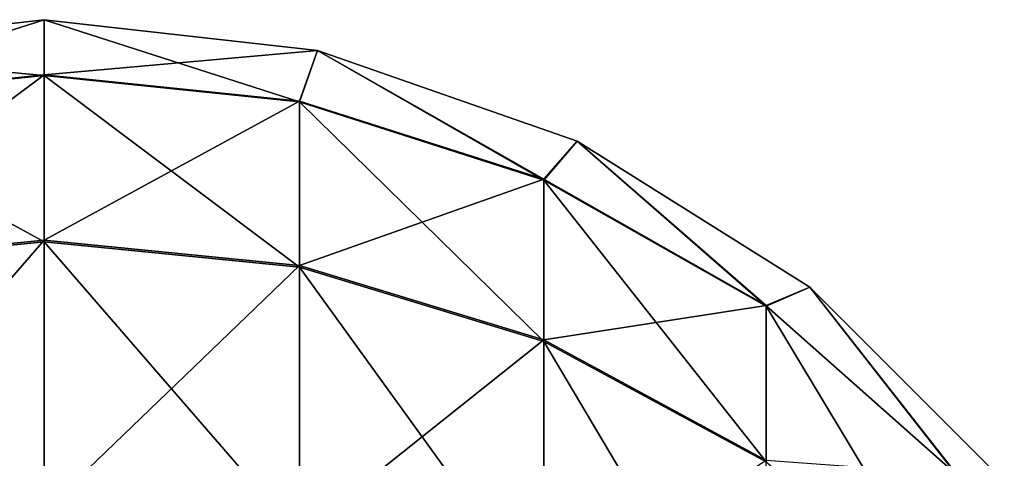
# Model space of a CAD drawing. Header units: inches. Extents: x -4.64 to 4.64, y -1.42 to 0.49.
# Tile 538 of 608: x 4.039 to 4.0863, y -0.5851 to -0.564. Entities that reach past the tile are written whole.
import ezdxf

# ---------------------------------------------------------------- set-up
doc = ezdxf.new("R2010")
doc.units = ezdxf.units.IN
doc.header["$LTSCALE"] = 65.185185
doc.header["$MEASUREMENT"] = 0
for name, color, linetype in [('621', 7, 'CONTINUOUS'), ('622', 7, 'CONTINUOUS'), ('623', 7, 'CONTINUOUS'), ('624', 7, 'CONTINUOUS'), ('625', 7, 'CONTINUOUS'), ('626', 7, 'CONTINUOUS'), ('627', 7, 'CONTINUOUS'), ('628', 7, 'CONTINUOUS'), ('629', 7, 'CONTINUOUS'), ('630', 7, 'CONTINUOUS'), ('631', 7, 'CONTINUOUS'), ('632', 7, 'CONTINUOUS'), ('633', 7, 'CONTINUOUS'), ('634', 7, 'CONTINUOUS'), ('635', 7, 'CONTINUOUS'), ('636', 7, 'CONTINUOUS'), ('637', 7, 'CONTINUOUS'), ('638', 7, 'CONTINUOUS'), ('652', 7, 'CONTINUOUS'), ('653', 7, 'CONTINUOUS'), ('654', 7, 'CONTINUOUS'), ('655', 7, 'CONTINUOUS'), ('656', 7, 'CONTINUOUS'), ('657', 7, 'CONTINUOUS')]:
    doc.layers.add(name, color=color, linetype=linetype)

msp = doc.modelspace()

# ---------------------------------------------------------------- linework, layer by layer
at = {"layer": '621', "color": 7, "linetype": 'CONTINUOUS', "true_color": 0xa2afbf}
for points in [[(4.053339, -0.565479, -6.062), (4.04021, -0.566652, -6.092523), (4.04021, -0.564, -6.062), (4.053339, -0.565479, -6.062)], [(4.052477, -0.567922, -6.0923), (4.04021, -0.566652, -6.092523), (4.053339, -0.565479, -6.062), (4.052477, -0.567922, -6.0923)], [(4.064207, -0.571676, -6.091643), (4.052477, -0.567922, -6.0923), (4.053339, -0.565479, -6.062), (4.064207, -0.571676, -6.091643)], [(4.065809, -0.569843, -6.062), (4.064207, -0.571676, -6.091643), (4.053339, -0.565479, -6.062), (4.065809, -0.569843, -6.062)], [(4.052477, -0.567922, -6.0923), (4.04021, -0.574611, -6.122363), (4.04021, -0.566652, -6.092523), (4.052477, -0.567922, -6.0923)], [(4.052477, -0.575823, -6.121924), (4.04021, -0.574611, -6.122363), (4.052477, -0.567922, -6.0923), (4.052477, -0.575823, -6.121924)], [(4.064207, -0.571676, -6.091643), (4.052477, -0.575823, -6.121924), (4.052477, -0.567922, -6.0923), (4.064207, -0.571676, -6.091643)], [(4.074889, -0.577751, -6.09058), (4.064207, -0.571676, -6.091643), (4.065809, -0.569843, -6.062), (4.074889, -0.577751, -6.09058)], [(4.076996, -0.576872, -6.062), (4.074889, -0.577751, -6.09058), (4.065809, -0.569843, -6.062), (4.076996, -0.576872, -6.062)], [(4.064207, -0.579406, -6.120624), (4.052477, -0.575823, -6.121924), (4.064207, -0.571676, -6.091643), (4.064207, -0.579406, -6.120624)], [(4.074889, -0.577751, -6.09058), (4.064207, -0.579406, -6.120624), (4.064207, -0.571676, -6.091643), (4.074889, -0.577751, -6.09058)], [(4.052477, -0.575823, -6.121924), (4.04021, -0.587636, -6.150366), (4.04021, -0.574611, -6.122363), (4.052477, -0.575823, -6.121924)], [(4.052477, -0.588753, -6.149723), (4.04021, -0.587636, -6.150366), (4.052477, -0.575823, -6.121924), (4.052477, -0.588753, -6.149723)], [(4.064207, -0.579406, -6.120624), (4.052477, -0.588753, -6.149723), (4.052477, -0.575823, -6.121924), (4.064207, -0.579406, -6.120624)], [(4.084056, -0.58588, -6.089156), (4.074889, -0.577751, -6.09058), (4.076996, -0.576872, -6.062), (4.084056, -0.58588, -6.089156)], [(4.086338, -0.586214, -6.062), (4.084056, -0.58588, -6.089156), (4.076996, -0.576872, -6.062), (4.086338, -0.586214, -6.062)], [(4.074889, -0.585204, -6.118521), (4.064207, -0.579406, -6.120624), (4.074889, -0.577751, -6.09058), (4.074889, -0.585204, -6.118521)], [(4.084056, -0.58588, -6.089156), (4.074889, -0.585204, -6.118521), (4.074889, -0.577751, -6.09058), (4.084056, -0.58588, -6.089156)], [(4.064207, -0.592056, -6.14782), (4.052477, -0.588753, -6.149723), (4.064207, -0.579406, -6.120624), (4.064207, -0.592056, -6.14782)], [(4.074889, -0.585204, -6.118521), (4.064207, -0.592056, -6.14782), (4.064207, -0.579406, -6.120624), (4.074889, -0.585204, -6.118521)]]:
    msp.add_3dface(points, dxfattribs=at)
at = {"layer": '622', "color": 7, "linetype": 'CONTINUOUS', "true_color": 0xa2afbf}
for points in [[(4.04021, -0.564, -6.062), (4.027943, -0.567922, -6.0923), (4.027081, -0.565479, -6.062), (4.04021, -0.564, -6.062)], [(4.04021, -0.564, -6.062), (4.04021, -0.566652, -6.092523), (4.027943, -0.567922, -6.0923), (4.04021, -0.564, -6.062)], [(4.04021, -0.566652, -6.092523), (4.04021, -0.574611, -6.122363), (4.027943, -0.575823, -6.121924), (4.04021, -0.566652, -6.092523)], [(4.04021, -0.566652, -6.092523), (4.027943, -0.575823, -6.121924), (4.027943, -0.567922, -6.0923), (4.04021, -0.566652, -6.092523)], [(4.04021, -0.574611, -6.122363), (4.04021, -0.587636, -6.150366), (4.027943, -0.588753, -6.149723), (4.04021, -0.574611, -6.122363)], [(4.04021, -0.574611, -6.122363), (4.027943, -0.588753, -6.149723), (4.027943, -0.575823, -6.121924), (4.04021, -0.574611, -6.122363)]]:
    msp.add_3dface(points, dxfattribs=at)
at = {"layer": '623', "color": 7, "linetype": 'CONTINUOUS', "true_color": 0xa2afbf}
for points in [[(4.053339, -0.565479, -6.062), (4.04021, -0.564, -6.062), (4.053339, -0.565479, -4.238), (4.053339, -0.565479, -6.062)], [(4.053339, -0.565479, -4.238), (4.04021, -0.564, -6.062), (4.04021, -0.564, -4.238), (4.053339, -0.565479, -4.238)], [(4.065809, -0.569843, -6.062), (4.053339, -0.565479, -6.062), (4.065809, -0.569843, -4.238), (4.065809, -0.569843, -6.062)], [(4.065809, -0.569843, -4.238), (4.053339, -0.565479, -6.062), (4.053339, -0.565479, -4.238), (4.065809, -0.569843, -4.238)], [(4.076996, -0.576872, -6.062), (4.065809, -0.569843, -6.062), (4.076996, -0.576872, -4.238), (4.076996, -0.576872, -6.062)], [(4.076996, -0.576872, -4.238), (4.065809, -0.569843, -6.062), (4.065809, -0.569843, -4.238), (4.076996, -0.576872, -4.238)], [(4.086338, -0.586214, -6.062), (4.076996, -0.576872, -6.062), (4.086338, -0.586214, -4.238), (4.086338, -0.586214, -6.062)], [(4.086338, -0.586214, -4.238), (4.076996, -0.576872, -6.062), (4.076996, -0.576872, -4.238), (4.086338, -0.586214, -4.238)]]:
    msp.add_3dface(points, dxfattribs=at)
at = {"layer": '624', "color": 7, "linetype": 'CONTINUOUS', "true_color": 0xa2afbf}
for points in [[(4.04021, -0.564, -6.062), (4.027081, -0.565479, -6.062), (4.04021, -0.564, -4.238), (4.04021, -0.564, -6.062)], [(4.04021, -0.564, -4.238), (4.027081, -0.565479, -6.062), (4.027081, -0.565479, -4.238), (4.04021, -0.564, -4.238)]]:
    msp.add_3dface(points, dxfattribs=at)
at = {"layer": '625', "color": 7, "linetype": 'CONTINUOUS', "true_color": 0xa2afbf}
for points in [[(4.053339, -0.565479, -4.238), (4.04021, -0.564, -4.238), (4.052477, -0.567959, -4.207488), (4.053339, -0.565479, -4.238)], [(4.052477, -0.567959, -4.207488), (4.04021, -0.564, -4.238), (4.04021, -0.566689, -4.207264), (4.052477, -0.567959, -4.207488)], [(4.064207, -0.571712, -4.20815), (4.053339, -0.565479, -4.238), (4.052477, -0.567959, -4.207488), (4.064207, -0.571712, -4.20815)], [(4.065809, -0.569843, -4.238), (4.053339, -0.565479, -4.238), (4.064207, -0.571712, -4.20815), (4.065809, -0.569843, -4.238)], [(4.052477, -0.567959, -4.207488), (4.04021, -0.566689, -4.207264), (4.052477, -0.575896, -4.177875), (4.052477, -0.567959, -4.207488)], [(4.052477, -0.575896, -4.177875), (4.04021, -0.566689, -4.207264), (4.04021, -0.574685, -4.177433), (4.052477, -0.575896, -4.177875)], [(4.064207, -0.571712, -4.20815), (4.052477, -0.567959, -4.207488), (4.064207, -0.579478, -4.179179), (4.064207, -0.571712, -4.20815)], [(4.064207, -0.579478, -4.179179), (4.052477, -0.567959, -4.207488), (4.052477, -0.575896, -4.177875), (4.064207, -0.579478, -4.179179)], [(4.074889, -0.577786, -4.209221), (4.065809, -0.569843, -4.238), (4.064207, -0.571712, -4.20815), (4.074889, -0.577786, -4.209221)], [(4.076996, -0.576872, -4.238), (4.065809, -0.569843, -4.238), (4.074889, -0.577786, -4.209221), (4.076996, -0.576872, -4.238)], [(4.074889, -0.577786, -4.209221), (4.064207, -0.571712, -4.20815), (4.074889, -0.585273, -4.181289), (4.074889, -0.577786, -4.209221)], [(4.074889, -0.585273, -4.181289), (4.064207, -0.571712, -4.20815), (4.064207, -0.579478, -4.179179), (4.074889, -0.585273, -4.181289)], [(4.052477, -0.575896, -4.177875), (4.04021, -0.574685, -4.177433), (4.052477, -0.588861, -4.150092), (4.052477, -0.575896, -4.177875)], [(4.052477, -0.588861, -4.150092), (4.04021, -0.574685, -4.177433), (4.04021, -0.587744, -4.149446), (4.052477, -0.588861, -4.150092)], [(4.064207, -0.579478, -4.179179), (4.052477, -0.575896, -4.177875), (4.064207, -0.592161, -4.151998), (4.064207, -0.579478, -4.179179)], [(4.064207, -0.592161, -4.151998), (4.052477, -0.575896, -4.177875), (4.052477, -0.588861, -4.150092), (4.064207, -0.592161, -4.151998)], [(4.084056, -0.585914, -4.210654), (4.076996, -0.576872, -4.238), (4.074889, -0.577786, -4.209221), (4.084056, -0.585914, -4.210654)], [(4.086338, -0.586214, -4.238), (4.076996, -0.576872, -4.238), (4.084056, -0.585914, -4.210654), (4.086338, -0.586214, -4.238)], [(4.084056, -0.585914, -4.210654), (4.074889, -0.577786, -4.209221), (4.084056, -0.593028, -4.184113), (4.084056, -0.585914, -4.210654)], [(4.084056, -0.593028, -4.184113), (4.074889, -0.577786, -4.209221), (4.074889, -0.585273, -4.181289), (4.084056, -0.593028, -4.184113)], [(4.074889, -0.585273, -4.181289), (4.064207, -0.579478, -4.179179), (4.074889, -0.597501, -4.155084), (4.074889, -0.585273, -4.181289)], [(4.074889, -0.597501, -4.155084), (4.064207, -0.579478, -4.179179), (4.064207, -0.592161, -4.151998), (4.074889, -0.597501, -4.155084)]]:
    msp.add_3dface(points, dxfattribs=at)
at = {"layer": '626', "color": 7, "linetype": 'CONTINUOUS', "true_color": 0xa2afbf}
for points in [[(4.04021, -0.564, -4.238), (4.027081, -0.565479, -4.238), (4.04021, -0.566689, -4.207264), (4.04021, -0.564, -4.238)], [(4.04021, -0.566689, -4.207264), (4.027081, -0.565479, -4.238), (4.027943, -0.567959, -4.207488), (4.04021, -0.566689, -4.207264)], [(4.04021, -0.574685, -4.177433), (4.04021, -0.566689, -4.207264), (4.027943, -0.567959, -4.207488), (4.04021, -0.574685, -4.177433)], [(4.04021, -0.574685, -4.177433), (4.027943, -0.567959, -4.207488), (4.027943, -0.575896, -4.177875), (4.04021, -0.574685, -4.177433)], [(4.04021, -0.587744, -4.149446), (4.04021, -0.574685, -4.177433), (4.027943, -0.575896, -4.177875), (4.04021, -0.587744, -4.149446)], [(4.04021, -0.587744, -4.149446), (4.027943, -0.575896, -4.177875), (4.027943, -0.588861, -4.150092), (4.04021, -0.587744, -4.149446)]]:
    msp.add_3dface(points, dxfattribs=at)
at = {"layer": '627', "color": 7, "linetype": 'CONTINUOUS', "true_color": 0xa2afbf}
for points in [[(4.053339, -0.565479, -1.942), (4.04021, -0.566652, -1.972523), (4.04021, -0.564, -1.942), (4.053339, -0.565479, -1.942)], [(4.052477, -0.567922, -1.9723), (4.04021, -0.566652, -1.972523), (4.053339, -0.565479, -1.942), (4.052477, -0.567922, -1.9723)], [(4.064207, -0.571676, -1.971643), (4.052477, -0.567922, -1.9723), (4.053339, -0.565479, -1.942), (4.064207, -0.571676, -1.971643)], [(4.065809, -0.569843, -1.942), (4.064207, -0.571676, -1.971643), (4.053339, -0.565479, -1.942), (4.065809, -0.569843, -1.942)], [(4.052477, -0.567922, -1.9723), (4.04021, -0.574611, -2.002363), (4.04021, -0.566652, -1.972523), (4.052477, -0.567922, -1.9723)], [(4.052477, -0.575823, -2.001924), (4.04021, -0.574611, -2.002363), (4.052477, -0.567922, -1.9723), (4.052477, -0.575823, -2.001924)], [(4.064207, -0.571676, -1.971643), (4.052477, -0.575823, -2.001924), (4.052477, -0.567922, -1.9723), (4.064207, -0.571676, -1.971643)], [(4.074889, -0.577751, -1.97058), (4.064207, -0.571676, -1.971643), (4.065809, -0.569843, -1.942), (4.074889, -0.577751, -1.97058)], [(4.076996, -0.576872, -1.942), (4.074889, -0.577751, -1.97058), (4.065809, -0.569843, -1.942), (4.076996, -0.576872, -1.942)], [(4.064207, -0.579406, -2.000624), (4.052477, -0.575823, -2.001924), (4.064207, -0.571676, -1.971643), (4.064207, -0.579406, -2.000624)], [(4.074889, -0.577751, -1.97058), (4.064207, -0.579406, -2.000624), (4.064207, -0.571676, -1.971643), (4.074889, -0.577751, -1.97058)], [(4.052477, -0.575823, -2.001924), (4.04021, -0.587636, -2.030366), (4.04021, -0.574611, -2.002363), (4.052477, -0.575823, -2.001924)], [(4.052477, -0.588753, -2.029723), (4.04021, -0.587636, -2.030366), (4.052477, -0.575823, -2.001924), (4.052477, -0.588753, -2.029723)], [(4.064207, -0.579406, -2.000624), (4.052477, -0.588753, -2.029723), (4.052477, -0.575823, -2.001924), (4.064207, -0.579406, -2.000624)], [(4.084056, -0.58588, -1.969156), (4.074889, -0.577751, -1.97058), (4.076996, -0.576872, -1.942), (4.084056, -0.58588, -1.969156)], [(4.086338, -0.586214, -1.942), (4.084056, -0.58588, -1.969156), (4.076996, -0.576872, -1.942), (4.086338, -0.586214, -1.942)], [(4.074889, -0.585204, -1.998521), (4.064207, -0.579406, -2.000624), (4.074889, -0.577751, -1.97058), (4.074889, -0.585204, -1.998521)], [(4.084056, -0.58588, -1.969156), (4.074889, -0.585204, -1.998521), (4.074889, -0.577751, -1.97058), (4.084056, -0.58588, -1.969156)], [(4.064207, -0.592056, -2.02782), (4.052477, -0.588753, -2.029723), (4.064207, -0.579406, -2.000624), (4.064207, -0.592056, -2.02782)], [(4.074889, -0.585204, -1.998521), (4.064207, -0.592056, -2.02782), (4.064207, -0.579406, -2.000624), (4.074889, -0.585204, -1.998521)]]:
    msp.add_3dface(points, dxfattribs=at)
at = {"layer": '628', "color": 7, "linetype": 'CONTINUOUS', "true_color": 0xa2afbf}
for points in [[(4.04021, -0.564, -1.942), (4.027943, -0.567922, -1.9723), (4.027081, -0.565479, -1.942), (4.04021, -0.564, -1.942)], [(4.04021, -0.564, -1.942), (4.04021, -0.566652, -1.972523), (4.027943, -0.567922, -1.9723), (4.04021, -0.564, -1.942)], [(4.04021, -0.566652, -1.972523), (4.04021, -0.574611, -2.002363), (4.027943, -0.575823, -2.001924), (4.04021, -0.566652, -1.972523)], [(4.04021, -0.566652, -1.972523), (4.027943, -0.575823, -2.001924), (4.027943, -0.567922, -1.9723), (4.04021, -0.566652, -1.972523)], [(4.04021, -0.574611, -2.002363), (4.04021, -0.587636, -2.030366), (4.027943, -0.588753, -2.029723), (4.04021, -0.574611, -2.002363)], [(4.04021, -0.574611, -2.002363), (4.027943, -0.588753, -2.029723), (4.027943, -0.575823, -2.001924), (4.04021, -0.574611, -2.002363)]]:
    msp.add_3dface(points, dxfattribs=at)
at = {"layer": '629', "color": 7, "linetype": 'CONTINUOUS', "true_color": 0xa2afbf}
for points in [[(4.053339, -0.565479, -1.942), (4.04021, -0.564, -1.942), (4.053339, -0.565479, -0.118), (4.053339, -0.565479, -1.942)], [(4.053339, -0.565479, -0.118), (4.04021, -0.564, -1.942), (4.04021, -0.564, -0.118), (4.053339, -0.565479, -0.118)], [(4.065809, -0.569843, -1.942), (4.053339, -0.565479, -1.942), (4.065809, -0.569843, -0.118), (4.065809, -0.569843, -1.942)], [(4.065809, -0.569843, -0.118), (4.053339, -0.565479, -1.942), (4.053339, -0.565479, -0.118), (4.065809, -0.569843, -0.118)], [(4.076996, -0.576872, -1.942), (4.065809, -0.569843, -1.942), (4.076996, -0.576872, -0.118), (4.076996, -0.576872, -1.942)], [(4.076996, -0.576872, -0.118), (4.065809, -0.569843, -1.942), (4.065809, -0.569843, -0.118), (4.076996, -0.576872, -0.118)], [(4.086338, -0.586214, -1.942), (4.076996, -0.576872, -1.942), (4.086338, -0.586214, -0.118), (4.086338, -0.586214, -1.942)], [(4.086338, -0.586214, -0.118), (4.076996, -0.576872, -1.942), (4.076996, -0.576872, -0.118), (4.086338, -0.586214, -0.118)]]:
    msp.add_3dface(points, dxfattribs=at)
at = {"layer": '630', "color": 7, "linetype": 'CONTINUOUS', "true_color": 0xa2afbf}
for points in [[(4.04021, -0.564, -1.942), (4.027081, -0.565479, -1.942), (4.04021, -0.564, -0.118), (4.04021, -0.564, -1.942)], [(4.04021, -0.564, -0.118), (4.027081, -0.565479, -1.942), (4.027081, -0.565479, -0.118), (4.04021, -0.564, -0.118)]]:
    msp.add_3dface(points, dxfattribs=at)
at = {"layer": '631', "color": 7, "linetype": 'CONTINUOUS', "true_color": 0xa2afbf}
for points in [[(4.053339, -0.565479, -0.118), (4.04021, -0.564, -0.118), (4.052477, -0.567959, -0.087488), (4.053339, -0.565479, -0.118)], [(4.052477, -0.567959, -0.087488), (4.04021, -0.564, -0.118), (4.04021, -0.566689, -0.087264), (4.052477, -0.567959, -0.087488)], [(4.064207, -0.571712, -0.08815), (4.053339, -0.565479, -0.118), (4.052477, -0.567959, -0.087488), (4.064207, -0.571712, -0.08815)], [(4.065809, -0.569843, -0.118), (4.053339, -0.565479, -0.118), (4.064207, -0.571712, -0.08815), (4.065809, -0.569843, -0.118)], [(4.052477, -0.567959, -0.087488), (4.04021, -0.566689, -0.087264), (4.052477, -0.575896, -0.057875), (4.052477, -0.567959, -0.087488)], [(4.052477, -0.575896, -0.057875), (4.04021, -0.566689, -0.087264), (4.04021, -0.574685, -0.057433), (4.052477, -0.575896, -0.057875)], [(4.064207, -0.571712, -0.08815), (4.052477, -0.567959, -0.087488), (4.064207, -0.579478, -0.059179), (4.064207, -0.571712, -0.08815)], [(4.064207, -0.579478, -0.059179), (4.052477, -0.567959, -0.087488), (4.052477, -0.575896, -0.057875), (4.064207, -0.579478, -0.059179)], [(4.074889, -0.577786, -0.089221), (4.065809, -0.569843, -0.118), (4.064207, -0.571712, -0.08815), (4.074889, -0.577786, -0.089221)], [(4.076996, -0.576872, -0.118), (4.065809, -0.569843, -0.118), (4.074889, -0.577786, -0.089221), (4.076996, -0.576872, -0.118)], [(4.074889, -0.577786, -0.089221), (4.064207, -0.571712, -0.08815), (4.074889, -0.585273, -0.061289), (4.074889, -0.577786, -0.089221)], [(4.074889, -0.585273, -0.061289), (4.064207, -0.571712, -0.08815), (4.064207, -0.579478, -0.059179), (4.074889, -0.585273, -0.061289)], [(4.052477, -0.575896, -0.057875), (4.04021, -0.574685, -0.057433), (4.052477, -0.588861, -0.030092), (4.052477, -0.575896, -0.057875)], [(4.052477, -0.588861, -0.030092), (4.04021, -0.574685, -0.057433), (4.04021, -0.587744, -0.029446), (4.052477, -0.588861, -0.030092)], [(4.064207, -0.579478, -0.059179), (4.052477, -0.575896, -0.057875), (4.064207, -0.592161, -0.031998), (4.064207, -0.579478, -0.059179)], [(4.064207, -0.592161, -0.031998), (4.052477, -0.575896, -0.057875), (4.052477, -0.588861, -0.030092), (4.064207, -0.592161, -0.031998)], [(4.084056, -0.585914, -0.090654), (4.076996, -0.576872, -0.118), (4.074889, -0.577786, -0.089221), (4.084056, -0.585914, -0.090654)], [(4.086338, -0.586214, -0.118), (4.076996, -0.576872, -0.118), (4.084056, -0.585914, -0.090654), (4.086338, -0.586214, -0.118)], [(4.084056, -0.585914, -0.090654), (4.074889, -0.577786, -0.089221), (4.084056, -0.593028, -0.064113), (4.084056, -0.585914, -0.090654)], [(4.084056, -0.593028, -0.064113), (4.074889, -0.577786, -0.089221), (4.074889, -0.585273, -0.061289), (4.084056, -0.593028, -0.064113)], [(4.074889, -0.585273, -0.061289), (4.064207, -0.579478, -0.059179), (4.074889, -0.597501, -0.035084), (4.074889, -0.585273, -0.061289)], [(4.074889, -0.597501, -0.035084), (4.064207, -0.579478, -0.059179), (4.064207, -0.592161, -0.031998), (4.074889, -0.597501, -0.035084)]]:
    msp.add_3dface(points, dxfattribs=at)
at = {"layer": '632', "color": 7, "linetype": 'CONTINUOUS', "true_color": 0xa2afbf}
for points in [[(4.04021, -0.564, -0.118), (4.027081, -0.565479, -0.118), (4.04021, -0.566689, -0.087264), (4.04021, -0.564, -0.118)], [(4.04021, -0.566689, -0.087264), (4.027081, -0.565479, -0.118), (4.027943, -0.567959, -0.087488), (4.04021, -0.566689, -0.087264)], [(4.04021, -0.574685, -0.057433), (4.04021, -0.566689, -0.087264), (4.027943, -0.567959, -0.087488), (4.04021, -0.574685, -0.057433)], [(4.04021, -0.574685, -0.057433), (4.027943, -0.567959, -0.087488), (4.027943, -0.575896, -0.057875), (4.04021, -0.574685, -0.057433)], [(4.04021, -0.587744, -0.029446), (4.04021, -0.574685, -0.057433), (4.027943, -0.575896, -0.057875), (4.04021, -0.587744, -0.029446)], [(4.04021, -0.587744, -0.029446), (4.027943, -0.575896, -0.057875), (4.027943, -0.588861, -0.030092), (4.04021, -0.587744, -0.029446)]]:
    msp.add_3dface(points, dxfattribs=at)
at = {"layer": '633', "color": 7, "linetype": 'CONTINUOUS', "true_color": 0xa2afbf}
for points in [[(4.053339, -0.565479, 2.178), (4.04021, -0.566652, 2.147477), (4.04021, -0.564, 2.178), (4.053339, -0.565479, 2.178)], [(4.052477, -0.567922, 2.1477), (4.04021, -0.566652, 2.147477), (4.053339, -0.565479, 2.178), (4.052477, -0.567922, 2.1477)], [(4.064207, -0.571676, 2.148357), (4.052477, -0.567922, 2.1477), (4.053339, -0.565479, 2.178), (4.064207, -0.571676, 2.148357)], [(4.065809, -0.569843, 2.178), (4.064207, -0.571676, 2.148357), (4.053339, -0.565479, 2.178), (4.065809, -0.569843, 2.178)], [(4.052477, -0.567922, 2.1477), (4.04021, -0.574611, 2.117637), (4.04021, -0.566652, 2.147477), (4.052477, -0.567922, 2.1477)], [(4.052477, -0.575823, 2.118076), (4.04021, -0.574611, 2.117637), (4.052477, -0.567922, 2.1477), (4.052477, -0.575823, 2.118076)], [(4.064207, -0.571676, 2.148357), (4.052477, -0.575823, 2.118076), (4.052477, -0.567922, 2.1477), (4.064207, -0.571676, 2.148357)], [(4.074889, -0.577751, 2.14942), (4.064207, -0.571676, 2.148357), (4.065809, -0.569843, 2.178), (4.074889, -0.577751, 2.14942)], [(4.076996, -0.576872, 2.178), (4.074889, -0.577751, 2.14942), (4.065809, -0.569843, 2.178), (4.076996, -0.576872, 2.178)], [(4.064207, -0.579406, 2.119376), (4.052477, -0.575823, 2.118076), (4.064207, -0.571676, 2.148357), (4.064207, -0.579406, 2.119376)], [(4.074889, -0.577751, 2.14942), (4.064207, -0.579406, 2.119376), (4.064207, -0.571676, 2.148357), (4.074889, -0.577751, 2.14942)], [(4.052477, -0.575823, 2.118076), (4.04021, -0.587636, 2.089634), (4.04021, -0.574611, 2.117637), (4.052477, -0.575823, 2.118076)], [(4.052477, -0.588753, 2.090277), (4.04021, -0.587636, 2.089634), (4.052477, -0.575823, 2.118076), (4.052477, -0.588753, 2.090277)], [(4.064207, -0.579406, 2.119376), (4.052477, -0.588753, 2.090277), (4.052477, -0.575823, 2.118076), (4.064207, -0.579406, 2.119376)], [(4.084056, -0.58588, 2.150844), (4.074889, -0.577751, 2.14942), (4.076996, -0.576872, 2.178), (4.084056, -0.58588, 2.150844)], [(4.086338, -0.586214, 2.178), (4.084056, -0.58588, 2.150844), (4.076996, -0.576872, 2.178), (4.086338, -0.586214, 2.178)], [(4.074889, -0.585204, 2.121479), (4.064207, -0.579406, 2.119376), (4.074889, -0.577751, 2.14942), (4.074889, -0.585204, 2.121479)], [(4.084056, -0.58588, 2.150844), (4.074889, -0.585204, 2.121479), (4.074889, -0.577751, 2.14942), (4.084056, -0.58588, 2.150844)], [(4.064207, -0.592056, 2.09218), (4.052477, -0.588753, 2.090277), (4.064207, -0.579406, 2.119376), (4.064207, -0.592056, 2.09218)], [(4.074889, -0.585204, 2.121479), (4.064207, -0.592056, 2.09218), (4.064207, -0.579406, 2.119376), (4.074889, -0.585204, 2.121479)]]:
    msp.add_3dface(points, dxfattribs=at)
at = {"layer": '634', "color": 7, "linetype": 'CONTINUOUS', "true_color": 0xa2afbf}
for points in [[(4.04021, -0.564, 2.178), (4.027943, -0.567922, 2.1477), (4.027081, -0.565479, 2.178), (4.04021, -0.564, 2.178)], [(4.04021, -0.564, 2.178), (4.04021, -0.566652, 2.147477), (4.027943, -0.567922, 2.1477), (4.04021, -0.564, 2.178)], [(4.04021, -0.566652, 2.147477), (4.04021, -0.574611, 2.117637), (4.027943, -0.575823, 2.118076), (4.04021, -0.566652, 2.147477)], [(4.04021, -0.566652, 2.147477), (4.027943, -0.575823, 2.118076), (4.027943, -0.567922, 2.1477), (4.04021, -0.566652, 2.147477)], [(4.04021, -0.574611, 2.117637), (4.04021, -0.587636, 2.089634), (4.027943, -0.588753, 2.090277), (4.04021, -0.574611, 2.117637)], [(4.04021, -0.574611, 2.117637), (4.027943, -0.588753, 2.090277), (4.027943, -0.575823, 2.118076), (4.04021, -0.574611, 2.117637)]]:
    msp.add_3dface(points, dxfattribs=at)
at = {"layer": '635', "color": 7, "linetype": 'CONTINUOUS', "true_color": 0xa2afbf}
for points in [[(4.053339, -0.565479, 2.178), (4.04021, -0.564, 2.178), (4.053339, -0.565479, 4.002), (4.053339, -0.565479, 2.178)], [(4.053339, -0.565479, 4.002), (4.04021, -0.564, 2.178), (4.04021, -0.564, 4.002), (4.053339, -0.565479, 4.002)], [(4.065809, -0.569843, 2.178), (4.053339, -0.565479, 2.178), (4.065809, -0.569843, 4.002), (4.065809, -0.569843, 2.178)], [(4.065809, -0.569843, 4.002), (4.053339, -0.565479, 2.178), (4.053339, -0.565479, 4.002), (4.065809, -0.569843, 4.002)], [(4.076996, -0.576872, 2.178), (4.065809, -0.569843, 2.178), (4.076996, -0.576872, 4.002), (4.076996, -0.576872, 2.178)], [(4.076996, -0.576872, 4.002), (4.065809, -0.569843, 2.178), (4.065809, -0.569843, 4.002), (4.076996, -0.576872, 4.002)], [(4.086338, -0.586214, 2.178), (4.076996, -0.576872, 2.178), (4.086338, -0.586214, 4.002), (4.086338, -0.586214, 2.178)], [(4.086338, -0.586214, 4.002), (4.076996, -0.576872, 2.178), (4.076996, -0.576872, 4.002), (4.086338, -0.586214, 4.002)]]:
    msp.add_3dface(points, dxfattribs=at)
at = {"layer": '636', "color": 7, "linetype": 'CONTINUOUS', "true_color": 0xa2afbf}
for points in [[(4.04021, -0.564, 2.178), (4.027081, -0.565479, 2.178), (4.04021, -0.564, 4.002), (4.04021, -0.564, 2.178)], [(4.04021, -0.564, 4.002), (4.027081, -0.565479, 2.178), (4.027081, -0.565479, 4.002), (4.04021, -0.564, 4.002)]]:
    msp.add_3dface(points, dxfattribs=at)
at = {"layer": '637', "color": 7, "linetype": 'CONTINUOUS', "true_color": 0xa2afbf}
for points in [[(4.053339, -0.565479, 4.002), (4.04021, -0.564, 4.002), (4.052477, -0.567959, 4.032512), (4.053339, -0.565479, 4.002)], [(4.052477, -0.567959, 4.032512), (4.04021, -0.564, 4.002), (4.04021, -0.566689, 4.032736), (4.052477, -0.567959, 4.032512)], [(4.064207, -0.571712, 4.03185), (4.053339, -0.565479, 4.002), (4.052477, -0.567959, 4.032512), (4.064207, -0.571712, 4.03185)], [(4.065809, -0.569843, 4.002), (4.053339, -0.565479, 4.002), (4.064207, -0.571712, 4.03185), (4.065809, -0.569843, 4.002)], [(4.052477, -0.567959, 4.032512), (4.04021, -0.566689, 4.032736), (4.052477, -0.575896, 4.062125), (4.052477, -0.567959, 4.032512)], [(4.052477, -0.575896, 4.062125), (4.04021, -0.566689, 4.032736), (4.04021, -0.574685, 4.062567), (4.052477, -0.575896, 4.062125)], [(4.064207, -0.571712, 4.03185), (4.052477, -0.567959, 4.032512), (4.064207, -0.579478, 4.060821), (4.064207, -0.571712, 4.03185)], [(4.064207, -0.579478, 4.060821), (4.052477, -0.567959, 4.032512), (4.052477, -0.575896, 4.062125), (4.064207, -0.579478, 4.060821)], [(4.074889, -0.577786, 4.030779), (4.065809, -0.569843, 4.002), (4.064207, -0.571712, 4.03185), (4.074889, -0.577786, 4.030779)], [(4.076996, -0.576872, 4.002), (4.065809, -0.569843, 4.002), (4.074889, -0.577786, 4.030779), (4.076996, -0.576872, 4.002)], [(4.074889, -0.577786, 4.030779), (4.064207, -0.571712, 4.03185), (4.074889, -0.585273, 4.058711), (4.074889, -0.577786, 4.030779)], [(4.074889, -0.585273, 4.058711), (4.064207, -0.571712, 4.03185), (4.064207, -0.579478, 4.060821), (4.074889, -0.585273, 4.058711)], [(4.052477, -0.575896, 4.062125), (4.04021, -0.574685, 4.062567), (4.052477, -0.588861, 4.089908), (4.052477, -0.575896, 4.062125)], [(4.052477, -0.588861, 4.089908), (4.04021, -0.574685, 4.062567), (4.04021, -0.587744, 4.090554), (4.052477, -0.588861, 4.089908)], [(4.064207, -0.579478, 4.060821), (4.052477, -0.575896, 4.062125), (4.064207, -0.592161, 4.088002), (4.064207, -0.579478, 4.060821)], [(4.064207, -0.592161, 4.088002), (4.052477, -0.575896, 4.062125), (4.052477, -0.588861, 4.089908), (4.064207, -0.592161, 4.088002)], [(4.084056, -0.585914, 4.029346), (4.076996, -0.576872, 4.002), (4.074889, -0.577786, 4.030779), (4.084056, -0.585914, 4.029346)], [(4.086338, -0.586214, 4.002), (4.076996, -0.576872, 4.002), (4.084056, -0.585914, 4.029346), (4.086338, -0.586214, 4.002)], [(4.084056, -0.585914, 4.029346), (4.074889, -0.577786, 4.030779), (4.084056, -0.593028, 4.055887), (4.084056, -0.585914, 4.029346)], [(4.084056, -0.593028, 4.055887), (4.074889, -0.577786, 4.030779), (4.074889, -0.585273, 4.058711), (4.084056, -0.593028, 4.055887)], [(4.074889, -0.585273, 4.058711), (4.064207, -0.579478, 4.060821), (4.074889, -0.597501, 4.084916), (4.074889, -0.585273, 4.058711)], [(4.074889, -0.597501, 4.084916), (4.064207, -0.579478, 4.060821), (4.064207, -0.592161, 4.088002), (4.074889, -0.597501, 4.084916)]]:
    msp.add_3dface(points, dxfattribs=at)
at = {"layer": '638', "color": 7, "linetype": 'CONTINUOUS', "true_color": 0xa2afbf}
for points in [[(4.04021, -0.564, 4.002), (4.027081, -0.565479, 4.002), (4.04021, -0.566689, 4.032736), (4.04021, -0.564, 4.002)], [(4.04021, -0.566689, 4.032736), (4.027081, -0.565479, 4.002), (4.027943, -0.567959, 4.032512), (4.04021, -0.566689, 4.032736)], [(4.04021, -0.574685, 4.062567), (4.04021, -0.566689, 4.032736), (4.027943, -0.567959, 4.032512), (4.04021, -0.574685, 4.062567)], [(4.04021, -0.574685, 4.062567), (4.027943, -0.567959, 4.032512), (4.027943, -0.575896, 4.062125), (4.04021, -0.574685, 4.062567)], [(4.04021, -0.587744, 4.090554), (4.04021, -0.574685, 4.062567), (4.027943, -0.575896, 4.062125), (4.04021, -0.587744, 4.090554)], [(4.04021, -0.587744, 4.090554), (4.027943, -0.575896, 4.062125), (4.027943, -0.588861, 4.089908), (4.04021, -0.587744, 4.090554)]]:
    msp.add_3dface(points, dxfattribs=at)
at = {"layer": '652', "color": 7, "linetype": 'CONTINUOUS', "true_color": 0xa2afbf}
for points in [[(4.053339, -0.565479, 6.298), (4.04021, -0.566652, 6.267477), (4.04021, -0.564, 6.298), (4.053339, -0.565479, 6.298)], [(4.052477, -0.567922, 6.2677), (4.04021, -0.566652, 6.267477), (4.053339, -0.565479, 6.298), (4.052477, -0.567922, 6.2677)], [(4.064207, -0.571676, 6.268357), (4.052477, -0.567922, 6.2677), (4.053339, -0.565479, 6.298), (4.064207, -0.571676, 6.268357)], [(4.065809, -0.569843, 6.298), (4.064207, -0.571676, 6.268357), (4.053339, -0.565479, 6.298), (4.065809, -0.569843, 6.298)], [(4.052477, -0.567922, 6.2677), (4.04021, -0.574611, 6.237637), (4.04021, -0.566652, 6.267477), (4.052477, -0.567922, 6.2677)], [(4.052477, -0.575823, 6.238076), (4.04021, -0.574611, 6.237637), (4.052477, -0.567922, 6.2677), (4.052477, -0.575823, 6.238076)], [(4.064207, -0.571676, 6.268357), (4.052477, -0.575823, 6.238076), (4.052477, -0.567922, 6.2677), (4.064207, -0.571676, 6.268357)], [(4.074889, -0.577751, 6.26942), (4.064207, -0.571676, 6.268357), (4.065809, -0.569843, 6.298), (4.074889, -0.577751, 6.26942)], [(4.076996, -0.576872, 6.298), (4.074889, -0.577751, 6.26942), (4.065809, -0.569843, 6.298), (4.076996, -0.576872, 6.298)], [(4.064207, -0.579406, 6.239376), (4.052477, -0.575823, 6.238076), (4.064207, -0.571676, 6.268357), (4.064207, -0.579406, 6.239376)], [(4.074889, -0.577751, 6.26942), (4.064207, -0.579406, 6.239376), (4.064207, -0.571676, 6.268357), (4.074889, -0.577751, 6.26942)], [(4.052477, -0.575823, 6.238076), (4.04021, -0.587636, 6.209634), (4.04021, -0.574611, 6.237637), (4.052477, -0.575823, 6.238076)], [(4.052477, -0.588753, 6.210277), (4.04021, -0.587636, 6.209634), (4.052477, -0.575823, 6.238076), (4.052477, -0.588753, 6.210277)], [(4.064207, -0.579406, 6.239376), (4.052477, -0.588753, 6.210277), (4.052477, -0.575823, 6.238076), (4.064207, -0.579406, 6.239376)], [(4.084056, -0.58588, 6.270844), (4.074889, -0.577751, 6.26942), (4.076996, -0.576872, 6.298), (4.084056, -0.58588, 6.270844)], [(4.086338, -0.586214, 6.298), (4.084056, -0.58588, 6.270844), (4.076996, -0.576872, 6.298), (4.086338, -0.586214, 6.298)], [(4.074889, -0.585204, 6.241479), (4.064207, -0.579406, 6.239376), (4.074889, -0.577751, 6.26942), (4.074889, -0.585204, 6.241479)], [(4.084056, -0.58588, 6.270844), (4.074889, -0.585204, 6.241479), (4.074889, -0.577751, 6.26942), (4.084056, -0.58588, 6.270844)], [(4.064207, -0.592056, 6.21218), (4.052477, -0.588753, 6.210277), (4.064207, -0.579406, 6.239376), (4.064207, -0.592056, 6.21218)], [(4.074889, -0.585204, 6.241479), (4.064207, -0.592056, 6.21218), (4.064207, -0.579406, 6.239376), (4.074889, -0.585204, 6.241479)]]:
    msp.add_3dface(points, dxfattribs=at)
at = {"layer": '653', "color": 7, "linetype": 'CONTINUOUS', "true_color": 0xa2afbf}
for points in [[(4.04021, -0.564, 6.298), (4.027943, -0.567922, 6.2677), (4.027081, -0.565479, 6.298), (4.04021, -0.564, 6.298)], [(4.04021, -0.564, 6.298), (4.04021, -0.566652, 6.267477), (4.027943, -0.567922, 6.2677), (4.04021, -0.564, 6.298)], [(4.04021, -0.566652, 6.267477), (4.04021, -0.574611, 6.237637), (4.027943, -0.575823, 6.238076), (4.04021, -0.566652, 6.267477)], [(4.04021, -0.566652, 6.267477), (4.027943, -0.575823, 6.238076), (4.027943, -0.567922, 6.2677), (4.04021, -0.566652, 6.267477)], [(4.04021, -0.574611, 6.237637), (4.04021, -0.587636, 6.209634), (4.027943, -0.588753, 6.210277), (4.04021, -0.574611, 6.237637)], [(4.04021, -0.574611, 6.237637), (4.027943, -0.588753, 6.210277), (4.027943, -0.575823, 6.238076), (4.04021, -0.574611, 6.237637)]]:
    msp.add_3dface(points, dxfattribs=at)
at = {"layer": '654', "color": 7, "linetype": 'CONTINUOUS', "true_color": 0xa2afbf}
for points in [[(4.053339, -0.565479, 6.298), (4.04021, -0.564, 6.298), (4.053339, -0.565479, 8.00221), (4.053339, -0.565479, 6.298)], [(4.053339, -0.565479, 8.00221), (4.04021, -0.564, 6.298), (4.04021, -0.564, 8.00221), (4.053339, -0.565479, 8.00221)], [(4.065809, -0.569843, 6.298), (4.053339, -0.565479, 6.298), (4.065809, -0.569843, 8.00221), (4.065809, -0.569843, 6.298)], [(4.065809, -0.569843, 8.00221), (4.053339, -0.565479, 6.298), (4.053339, -0.565479, 8.00221), (4.065809, -0.569843, 8.00221)], [(4.076996, -0.576872, 6.298), (4.065809, -0.569843, 6.298), (4.076996, -0.576872, 8.00221), (4.076996, -0.576872, 6.298)], [(4.076996, -0.576872, 8.00221), (4.065809, -0.569843, 6.298), (4.065809, -0.569843, 8.00221), (4.076996, -0.576872, 8.00221)], [(4.086338, -0.586214, 6.298), (4.076996, -0.576872, 6.298), (4.086338, -0.586214, 8.00221), (4.086338, -0.586214, 6.298)], [(4.086338, -0.586214, 8.00221), (4.076996, -0.576872, 6.298), (4.076996, -0.576872, 8.00221), (4.086338, -0.586214, 8.00221)]]:
    msp.add_3dface(points, dxfattribs=at)
at = {"layer": '655', "color": 7, "linetype": 'CONTINUOUS', "true_color": 0xa2afbf}
for points in [[(4.04021, -0.564, 6.298), (4.027081, -0.565479, 6.298), (4.04021, -0.564, 8.00221), (4.04021, -0.564, 6.298)], [(4.04021, -0.564, 8.00221), (4.027081, -0.565479, 6.298), (4.027081, -0.565479, 8.00221), (4.04021, -0.564, 8.00221)]]:
    msp.add_3dface(points, dxfattribs=at)
at = {"layer": '656', "color": 7, "linetype": 'CONTINUOUS', "true_color": 0xa2afbf}
for points in [[(4.053339, -0.565479, 8.00221), (4.04021, -0.564, 8.00221), (4.052477, -0.567959, 8.032722), (4.053339, -0.565479, 8.00221)], [(4.052477, -0.567959, 8.032722), (4.04021, -0.564, 8.00221), (4.04021, -0.566689, 8.032946), (4.052477, -0.567959, 8.032722)], [(4.064207, -0.571712, 8.03206), (4.053339, -0.565479, 8.00221), (4.052477, -0.567959, 8.032722), (4.064207, -0.571712, 8.03206)], [(4.065809, -0.569843, 8.00221), (4.053339, -0.565479, 8.00221), (4.064207, -0.571712, 8.03206), (4.065809, -0.569843, 8.00221)], [(4.052477, -0.567959, 8.032722), (4.04021, -0.566689, 8.032946), (4.052477, -0.575896, 8.062335), (4.052477, -0.567959, 8.032722)], [(4.052477, -0.575896, 8.062335), (4.04021, -0.566689, 8.032946), (4.04021, -0.574685, 8.062777), (4.052477, -0.575896, 8.062335)], [(4.064207, -0.571712, 8.03206), (4.052477, -0.567959, 8.032722), (4.064207, -0.579478, 8.061031), (4.064207, -0.571712, 8.03206)], [(4.064207, -0.579478, 8.061031), (4.052477, -0.567959, 8.032722), (4.052477, -0.575896, 8.062335), (4.064207, -0.579478, 8.061031)], [(4.074889, -0.577786, 8.030989), (4.065809, -0.569843, 8.00221), (4.064207, -0.571712, 8.03206), (4.074889, -0.577786, 8.030989)], [(4.076996, -0.576872, 8.00221), (4.065809, -0.569843, 8.00221), (4.074889, -0.577786, 8.030989), (4.076996, -0.576872, 8.00221)], [(4.074889, -0.577786, 8.030989), (4.064207, -0.571712, 8.03206), (4.074889, -0.585273, 8.058921), (4.074889, -0.577786, 8.030989)], [(4.074889, -0.585273, 8.058921), (4.064207, -0.571712, 8.03206), (4.064207, -0.579478, 8.061031), (4.074889, -0.585273, 8.058921)], [(4.052477, -0.575896, 8.062335), (4.04021, -0.574685, 8.062777), (4.052477, -0.588861, 8.090118), (4.052477, -0.575896, 8.062335)], [(4.052477, -0.588861, 8.090118), (4.04021, -0.574685, 8.062777), (4.04021, -0.587744, 8.090764), (4.052477, -0.588861, 8.090118)], [(4.064207, -0.579478, 8.061031), (4.052477, -0.575896, 8.062335), (4.064207, -0.592161, 8.088212), (4.064207, -0.579478, 8.061031)], [(4.064207, -0.592161, 8.088212), (4.052477, -0.575896, 8.062335), (4.052477, -0.588861, 8.090118), (4.064207, -0.592161, 8.088212)], [(4.084056, -0.585914, 8.029556), (4.076996, -0.576872, 8.00221), (4.074889, -0.577786, 8.030989), (4.084056, -0.585914, 8.029556)], [(4.086338, -0.586214, 8.00221), (4.076996, -0.576872, 8.00221), (4.084056, -0.585914, 8.029556), (4.086338, -0.586214, 8.00221)], [(4.084056, -0.585914, 8.029556), (4.074889, -0.577786, 8.030989), (4.084056, -0.593028, 8.056097), (4.084056, -0.585914, 8.029556)], [(4.084056, -0.593028, 8.056097), (4.074889, -0.577786, 8.030989), (4.074889, -0.585273, 8.058921), (4.084056, -0.593028, 8.056097)], [(4.074889, -0.585273, 8.058921), (4.064207, -0.579478, 8.061031), (4.074889, -0.597501, 8.085126), (4.074889, -0.585273, 8.058921)], [(4.074889, -0.597501, 8.085126), (4.064207, -0.579478, 8.061031), (4.064207, -0.592161, 8.088212), (4.074889, -0.597501, 8.085126)]]:
    msp.add_3dface(points, dxfattribs=at)
at = {"layer": '657', "color": 7, "linetype": 'CONTINUOUS', "true_color": 0xa2afbf}
for points in [[(4.04021, -0.564, 8.00221), (4.027081, -0.565479, 8.00221), (4.04021, -0.566689, 8.032946), (4.04021, -0.564, 8.00221)], [(4.04021, -0.566689, 8.032946), (4.027081, -0.565479, 8.00221), (4.027943, -0.567959, 8.032722), (4.04021, -0.566689, 8.032946)], [(4.04021, -0.574685, 8.062777), (4.04021, -0.566689, 8.032946), (4.027943, -0.567959, 8.032722), (4.04021, -0.574685, 8.062777)], [(4.04021, -0.574685, 8.062777), (4.027943, -0.567959, 8.032722), (4.027943, -0.575896, 8.062335), (4.04021, -0.574685, 8.062777)], [(4.04021, -0.587744, 8.090764), (4.04021, -0.574685, 8.062777), (4.027943, -0.575896, 8.062335), (4.04021, -0.587744, 8.090764)], [(4.04021, -0.587744, 8.090764), (4.027943, -0.575896, 8.062335), (4.027943, -0.588861, 8.090118), (4.04021, -0.587744, 8.090764)]]:
    msp.add_3dface(points, dxfattribs=at)

doc.saveas('drawing.dxf')
